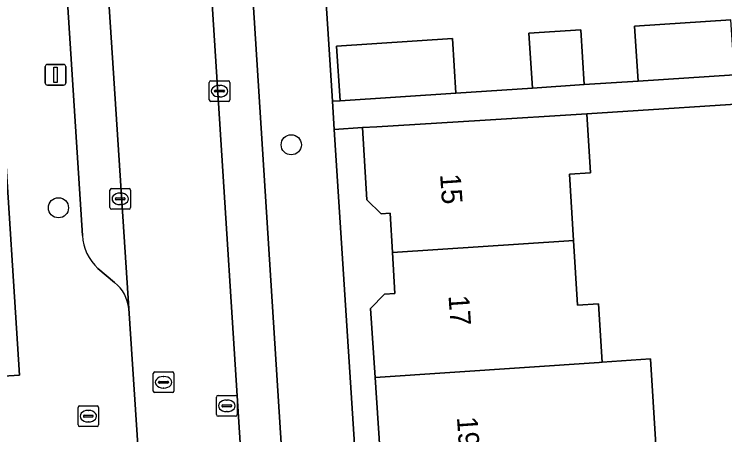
# Model space of a CAD drawing. Extents: x 159680 to 160786, y 387323 to 388340.
# Drawn here: x 160597.35 to 160631.84, y 388134.44 to 388154.87 of the extents above; entities that cross this region are included whole.
import ezdxf

# ---------------------------------------------------------------- set-up
doc = ezdxf.new("R2010")
doc.units = 0
for name, color, linetype in [('IMGEO_Boom', 7, 'Continuous'), ('IMGEO_Erf', 7, 'Continuous'), ('IMGEO_Kolk', 7, 'Continuous'), ('IMGEO_Lichtmast', 7, 'Continuous'), ('IMGEO_Pand', 7, 'Continuous'), ('IMGEO_Pand_nummerreeks', 7, 'Continuous'), ('IMGEO_Parkeervlak_open', 7, 'Continuous'), ('IMGEO_Rijbaan_lokaal_open', 7, 'Continuous'), ('IMGEO_Rioolput', 7, 'Continuous'), ('IMGEO_Voetpad_open', 7, 'Continuous')]:
    doc.layers.add(name, color=color, linetype=linetype)

msp = doc.modelspace()

# ---------------------------------------------------------------- linework, layer by layer
at = {"layer": 'IMGEO_Boom'}
for centre in [(160610.797, 388148.532), (160599.496, 388145.472)]:
    msp.add_circle(centre, 0.489, dxfattribs=at)
at = {"layer": 'IMGEO_Erf'}
for points in [[(160654.39, 388175.849), (160611.36, 388172.98), (160612.796, 388150.646), (160613.175, 388150.67), (160612.998, 388153.329), (160618.62, 388153.702), (160618.776, 388151.041), (160622.507, 388151.288), (160622.329, 388153.947), (160624.847, 388154.114), (160625.018, 388151.454), (160627.634, 388151.628), (160627.463, 388154.288), (160632.136, 388154.597)], [(160634.604, 388150.647), (160625.137, 388150.037), (160625.314, 388147.172), (160624.303, 388147.109), (160624.502, 388143.888), (160624.696, 388140.744), (160625.709, 388140.806), (160625.884, 388137.968), (160628.227, 388138.128), (160628.598, 388132.12), (160626.213, 388131.972), (160626.408, 388128.806), (160626.582, 388125.988), (160626.753, 388123.223), (160625.801, 388123.164), (160626.001, 388119.935), (160626.962, 388119.994), (160627.161, 388116.788), (160627.333, 388114.012), (160627.505, 388111.226)], [(160551.709, 388134.489), (160597.603, 388137.339), (160596.815, 388149.771)], [(160615.087, 388133.781), (160614.863, 388137.222), (160614.644, 388140.586), (160615.329, 388141.274), (160615.829, 388141.305), (160615.707, 388143.294), (160615.589, 388145.204), (160615.153, 388145.182), (160614.47, 388145.862), (160614.254, 388149.365), (160612.884, 388149.277), (160615.593, 388107.121)]]:
    msp.add_lwpolyline(points, dxfattribs=at)
at = {"layer": 'IMGEO_Kolk'}
for p, q in [((160606.891, 388151.639), (160607.743, 388151.639)), ((160606.816, 388150.713), (160606.816, 388151.565)), ((160607.304, 388151.419), (160607.329, 388151.419)), ((160607.817, 388151.565), (160607.817, 388150.713)), ((160607.075, 388151.133), (160607.075, 388151.145)), ((160607.513, 388151.096), (160607.115, 388151.096)), ((160607.118, 388151.182), (160607.516, 388151.182)), ((160607.559, 388151.145), (160607.559, 388151.133)), ((160607.743, 388150.639), (160606.891, 388150.639)), ((160607.327, 388150.859), (160607.302, 388150.859)), ((160601.997, 388145.48), (160601.997, 388146.332)), ((160602.072, 388146.406), (160602.924, 388146.406)), ((160602.485, 388146.186), (160602.51, 388146.186)), ((160602.998, 388146.332), (160602.998, 388145.48)), ((160602.256, 388145.9), (160602.256, 388145.912)), ((160602.694, 388145.863), (160602.296, 388145.863)), ((160602.299, 388145.949), (160602.697, 388145.949)), ((160602.74, 388145.912), (160602.74, 388145.9)), ((160602.924, 388145.406), (160602.072, 388145.406)), ((160602.508, 388145.626), (160602.483, 388145.626))]:
    msp.add_line(p, q, dxfattribs=at)
for points in [[(160606.891, 388151.639), (160607.743, 388151.639)], [(160606.816, 388150.713), (160606.816, 388151.565)], [(160607.817, 388151.565), (160607.817, 388150.713)], [(160607.743, 388150.639), (160606.891, 388150.639)], [(160601.997, 388145.48), (160601.997, 388146.332)], [(160602.072, 388146.406), (160602.924, 388146.406)], [(160602.998, 388146.332), (160602.998, 388145.48)], [(160602.924, 388145.406), (160602.072, 388145.406)]]:
    msp.add_lwpolyline(points, dxfattribs=at)
for centre, radius, start, end in [((160606.893, 388151.563), 0.0765, 91.552, 178.448), ((160606.893, 388151.563), 0.0765, 91.552, 178.448), ((160607.741, 388151.563), 0.0765, 1.552, 88.448), ((160607.741, 388151.563), 0.0765, 1.552, 88.448), ((160607.115, 388151.142), 0.0403, 85.8775, 175.7526), ((160607.112, 388151.132), 0.0366, 178.938, 274.7102), ((160607.516, 388151.139), 0.043, 264.8664, 352.4533), ((160607.52, 388151.144), 0.0386, 1.7309, 96.639), ((160606.893, 388150.715), 0.0765, 181.552, 268.448), ((160606.893, 388150.715), 0.0765, 181.552, 268.448), ((160607.741, 388150.715), 0.0765, 271.552, 358.448), ((160607.741, 388150.715), 0.0765, 271.552, 358.448), ((160602.074, 388146.33), 0.0765, 91.552, 178.448), ((160602.074, 388146.33), 0.0765, 91.552, 178.448), ((160602.922, 388146.33), 0.0765, 1.552, 88.448), ((160602.922, 388146.33), 0.0765, 1.552, 88.448), ((160602.296, 388145.909), 0.0403, 85.8775, 175.7526), ((160602.293, 388145.899), 0.0366, 178.938, 274.7102), ((160602.697, 388145.906), 0.043, 264.8664, 352.4533), ((160602.701, 388145.911), 0.0386, 1.7309, 96.639), ((160602.074, 388145.482), 0.0765, 181.552, 268.448), ((160602.074, 388145.482), 0.0765, 181.552, 268.448), ((160602.922, 388145.482), 0.0765, 271.552, 358.448), ((160602.922, 388145.482), 0.0765, 271.552, 358.448)]:
    msp.add_arc(centre, radius, start, end, dxfattribs=at)
for centre, major_axis, ratio, start_param, end_param in [((160607.303, 388151.139), (-0.387, 0.002), 0.722429, 4.712389, 7.853982), ((160607.328, 388151.139), (-0.39, 0.002), 0.717154, 1.570796, 4.712389), ((160602.484, 388145.906), (-0.387, 0.002), 0.722429, 4.712389, 7.853982), ((160602.509, 388145.906), (-0.39, 0.002), 0.717154, 1.570796, 4.712389)]:
    msp.add_ellipse(centre, major_axis=major_axis, ratio=ratio, start_param=start_param, end_param=end_param, dxfattribs=at)
at = {"layer": 'IMGEO_Lichtmast'}
for p, q in [((160598.857, 388151.532), (160598.857, 388152.332)), ((160598.857, 388152.332), (160598.857, 388151.532)), ((160598.957, 388152.432), (160599.747, 388152.432)), ((160599.747, 388152.432), (160598.957, 388152.432)), ((160599.847, 388152.332), (160599.847, 388151.532)), ((160599.847, 388151.532), (160599.847, 388152.332)), ((160599.747, 388151.432), (160598.957, 388151.432)), ((160598.957, 388151.432), (160599.747, 388151.432))]:
    msp.add_line(p, q, dxfattribs=at)
msp.add_lwpolyline([(160599.277, 388152.307), (160599.427, 388152.307), (160599.427, 388151.557), (160599.277, 388151.557), (160599.277, 388152.307)], dxfattribs=at)
for centre, start, end in [((160598.957, 388152.332), 90, 180), ((160598.957, 388152.332), 90, 180), ((160599.747, 388152.332), 0, 90), ((160599.747, 388152.332), 360, 90), ((160598.957, 388151.532), 180, 270), ((160598.957, 388151.532), 180, 270), ((160599.747, 388151.532), 270, 0), ((160599.747, 388151.532), 270, 0)]:
    msp.add_arc(centre, 0.1, start, end, dxfattribs=at)
at = {"layer": 'IMGEO_Pand'}
for points in [[(160632.136, 388154.597), (160627.463, 388154.288), (160627.634, 388151.628), (160632.307, 388151.937)], [(160622.329, 388153.947), (160622.507, 388151.288), (160625.018, 388151.454), (160624.847, 388154.114)], [(160618.62, 388153.702), (160612.998, 388153.329), (160613.175, 388150.67), (160618.776, 388151.041)], [(160614.951, 388149.408), (160614.254, 388149.365), (160614.47, 388145.862), (160615.153, 388145.182), (160615.589, 388145.204), (160615.707, 388143.294), (160624.271, 388143.874), (160624.502, 388143.888), (160624.303, 388147.109), (160625.314, 388147.172), (160625.137, 388150.037), (160619.942, 388149.716)], [(160625.884, 388137.968), (160625.709, 388140.806), (160624.696, 388140.744), (160624.502, 388143.888), (160624.271, 388143.874), (160615.707, 388143.294), (160615.829, 388141.305), (160615.329, 388141.274), (160614.644, 388140.586), (160614.863, 388137.222), (160625.735, 388137.959)], [(160625.884, 388137.968), (160625.735, 388137.959), (160614.863, 388137.222), (160615.087, 388133.781), (160615.85, 388133.072), (160616.393, 388133.106), (160616.503, 388131.32), (160625.042, 388131.899), (160625.279, 388131.914), (160626.213, 388131.972), (160628.598, 388132.12), (160628.227, 388138.128)]]:
    msp.add_lwpolyline(points, close=True, dxfattribs=at)
at = {"layer": 'IMGEO_Parkeervlak_open'}
for points in [[(160597.384, 388195.303), (160600.657, 388144.124)], [(160602.908, 388140.574), (160599.394, 388194.501)], [(160605.899, 388171.891), (160609.638, 388113.23)], [(160611.679, 388112.342), (160608.115, 388168.496)], [(160601.415, 388142.525), (160602.217, 388141.842)]]:
    msp.add_lwpolyline(points, dxfattribs=at)
for centre, radius, start, end in [((160602.993, 388144.252), 2.339, 183.1392, 227.587), ((160601.102, 388140.412), 1.814, 5.1281, 52.0485)]:
    msp.add_arc(centre, radius, start, end, dxfattribs=at)
at = {"layer": 'IMGEO_Rijbaan_lokaal_open'}
for points in [[(160599.394, 388194.501), (160602.908, 388140.574), (160604.093, 388122.636)], [(160609.638, 388113.23), (160605.899, 388171.891), (160604.998, 388185.364)]]:
    msp.add_lwpolyline(points, dxfattribs=at)
at = {"layer": 'IMGEO_Rioolput'}
for p, q in [((160604.172, 388137.496), (160605.024, 388137.496)), ((160604.097, 388136.57), (160604.097, 388137.422)), ((160604.585, 388137.276), (160604.61, 388137.276)), ((160605.098, 388137.422), (160605.098, 388136.57)), ((160604.356, 388136.99), (160604.356, 388137.002)), ((160604.794, 388136.953), (160604.396, 388136.953)), ((160604.399, 388137.039), (160604.797, 388137.039)), ((160604.84, 388137.002), (160604.84, 388136.99)), ((160605.024, 388136.496), (160604.172, 388136.496)), ((160604.608, 388136.716), (160604.583, 388136.716)), ((160607.168, 388135.426), (160607.168, 388136.278)), ((160607.243, 388136.352), (160608.095, 388136.352)), ((160607.656, 388136.132), (160607.681, 388136.132)), ((160608.169, 388136.278), (160608.169, 388135.426)), ((160600.446, 388134.922), (160600.446, 388135.774)), ((160600.521, 388135.848), (160601.373, 388135.848)), ((160601.447, 388135.774), (160601.447, 388134.922)), ((160607.427, 388135.846), (160607.427, 388135.858)), ((160607.865, 388135.809), (160607.467, 388135.809)), ((160607.47, 388135.895), (160607.868, 388135.895)), ((160607.911, 388135.858), (160607.911, 388135.846)), ((160600.934, 388135.628), (160600.959, 388135.628)), ((160607.679, 388135.572), (160607.654, 388135.572)), ((160600.705, 388135.342), (160600.705, 388135.354)), ((160601.143, 388135.305), (160600.745, 388135.305)), ((160600.748, 388135.391), (160601.146, 388135.391)), ((160600.957, 388135.068), (160600.932, 388135.068)), ((160601.189, 388135.354), (160601.189, 388135.342)), ((160608.095, 388135.352), (160607.243, 388135.352)), ((160601.373, 388134.848), (160600.521, 388134.848))]:
    msp.add_line(p, q, dxfattribs=at)
for points in [[(160604.172, 388137.496), (160605.024, 388137.496)], [(160604.097, 388136.57), (160604.097, 388137.422)], [(160605.098, 388137.422), (160605.098, 388136.57)], [(160605.024, 388136.496), (160604.172, 388136.496)], [(160607.168, 388135.426), (160607.168, 388136.278)], [(160607.243, 388136.352), (160608.095, 388136.352)], [(160608.169, 388136.278), (160608.169, 388135.426)], [(160600.446, 388134.922), (160600.446, 388135.774)], [(160600.521, 388135.848), (160601.373, 388135.848)], [(160601.447, 388135.774), (160601.447, 388134.922)], [(160608.095, 388135.352), (160607.243, 388135.352)], [(160601.373, 388134.848), (160600.521, 388134.848)]]:
    msp.add_lwpolyline(points, dxfattribs=at)
for centre, radius, start, end in [((160604.174, 388137.42), 0.0765, 91.552, 178.448), ((160604.174, 388137.42), 0.0765, 91.552, 178.448), ((160605.022, 388137.42), 0.0765, 1.552, 88.448), ((160605.022, 388137.42), 0.0765, 1.552, 88.448), ((160604.396, 388136.999), 0.0403, 85.8775, 175.7526), ((160604.393, 388136.989), 0.0366, 178.938, 274.7102), ((160604.797, 388136.996), 0.043, 264.8664, 352.4533), ((160604.801, 388137.001), 0.0386, 1.7309, 96.639), ((160604.174, 388136.572), 0.0765, 181.552, 268.448), ((160604.174, 388136.572), 0.0765, 181.552, 268.448), ((160605.022, 388136.572), 0.0765, 271.552, 358.448), ((160605.022, 388136.572), 0.0765, 271.552, 358.448), ((160607.245, 388136.276), 0.0765, 91.552, 178.448), ((160607.245, 388136.276), 0.0765, 91.552, 178.448), ((160608.093, 388136.276), 0.0765, 1.552, 88.448), ((160608.093, 388136.276), 0.0765, 1.552, 88.448), ((160600.523, 388135.772), 0.0765, 91.552, 178.448), ((160600.523, 388135.772), 0.0765, 91.552, 178.448), ((160601.371, 388135.772), 0.0765, 1.552, 88.448), ((160601.371, 388135.772), 0.0765, 1.552, 88.448), ((160607.467, 388135.855), 0.0403, 85.8775, 175.7526), ((160607.464, 388135.845), 0.0366, 178.938, 274.7102), ((160607.868, 388135.852), 0.043, 264.8664, 352.4533), ((160607.872, 388135.857), 0.0386, 1.7309, 96.639), ((160607.245, 388135.428), 0.0765, 181.552, 268.448), ((160607.245, 388135.428), 0.0765, 181.552, 268.448), ((160608.093, 388135.428), 0.0765, 271.552, 358.448), ((160608.093, 388135.428), 0.0765, 271.552, 358.448), ((160600.745, 388135.351), 0.0403, 85.8775, 175.7526), ((160600.742, 388135.341), 0.0366, 178.938, 274.7102), ((160601.146, 388135.348), 0.043, 264.8664, 352.4533), ((160601.15, 388135.353), 0.0386, 1.7309, 96.639), ((160600.523, 388134.924), 0.0765, 181.552, 268.448), ((160600.523, 388134.924), 0.0765, 181.552, 268.448), ((160601.371, 388134.924), 0.0765, 271.552, 358.448), ((160601.371, 388134.924), 0.0765, 271.552, 358.448)]:
    msp.add_arc(centre, radius, start, end, dxfattribs=at)
for centre, major_axis, ratio, start_param, end_param in [((160604.584, 388136.996), (-0.387, 0.002), 0.722429, 4.712389, 7.853982), ((160604.609, 388136.996), (-0.39, 0.002), 0.717154, 1.570796, 4.712389), ((160607.655, 388135.852), (-0.387, 0.002), 0.722429, 4.712389, 7.853982), ((160607.68, 388135.852), (-0.39, 0.002), 0.717154, 1.570796, 4.712389), ((160600.933, 388135.348), (-0.387, 0.002), 0.722429, 4.712389, 7.853982), ((160600.958, 388135.348), (-0.39, 0.002), 0.717154, 1.570796, 4.712389)]:
    msp.add_ellipse(centre, major_axis=major_axis, ratio=ratio, start_param=start_param, end_param=end_param, dxfattribs=at)
at = {"layer": 'IMGEO_Voetpad_open'}
for points in [[(160652.778, 388204.447), (160647.502, 388204.175), (160642.019, 388203.825), (160631.218, 388203.084), (160629.815, 388202.988), (160593.598, 388200.501), (160593.666, 388199.431), (160596.084, 388161.301), (160596.161, 388160.083), (160596.182, 388159.751), (160596.815, 388149.771), (160597.603, 388137.339), (160551.709, 388134.489), (160552.126, 388128.941)], [(160600.657, 388144.124), (160597.384, 388195.303)], [(160615.593, 388107.121), (160612.884, 388149.277), (160612.796, 388150.646), (160611.36, 388172.98), (160654.39, 388175.849), (160654.494, 388175.853), (160654.666, 388175.847), (160654.836, 388175.826), (160655.004, 388175.79), (160655.168, 388175.739), (160655.326, 388175.673), (160655.479, 388175.594), (160655.623, 388175.501), (160655.759, 388175.396), (160655.884, 388175.279), (160655.999, 388175.151), (160656.102, 388175.014), (160656.192, 388174.868), (160656.269, 388174.714), (160656.331, 388174.555), (160656.38, 388174.39), (160656.413, 388174.222), (160655.879, 388182.521)], [(160608.115, 388168.496), (160611.679, 388112.342)], [(160632.307, 388151.937), (160627.634, 388151.628), (160625.018, 388151.454), (160622.507, 388151.288), (160618.776, 388151.041), (160613.175, 388150.67), (160612.796, 388150.646), (160612.884, 388149.277), (160614.254, 388149.365), (160614.951, 388149.408), (160619.942, 388149.716), (160625.137, 388150.037), (160634.604, 388150.647)], [(160602.217, 388141.842), (160601.415, 388142.525)], [(160604.093, 388122.636), (160602.908, 388140.574)]]:
    msp.add_lwpolyline(points, dxfattribs=at)
for centre, radius, start, end in [((160602.993, 388144.252), 2.339, 183.1392, 227.587), ((160601.102, 388140.412), 1.814, 5.1281, 52.0485)]:
    msp.add_arc(centre, radius, start, end, dxfattribs=at)

# ---------------------------------------------------------------- texts
at = {"layer": 'IMGEO_Pand_nummerreeks'}
for s, rotation, p in [('15', 273.9613, (160618.017, 388147.097)), ('17', 273.9613, (160618.426, 388141.197)), ('19', 273.9589, (160618.835, 388135.298))]:
    msp.add_text(s, height=1, rotation=rotation, dxfattribs=at).set_placement(p)

doc.saveas('drawing.dxf')
